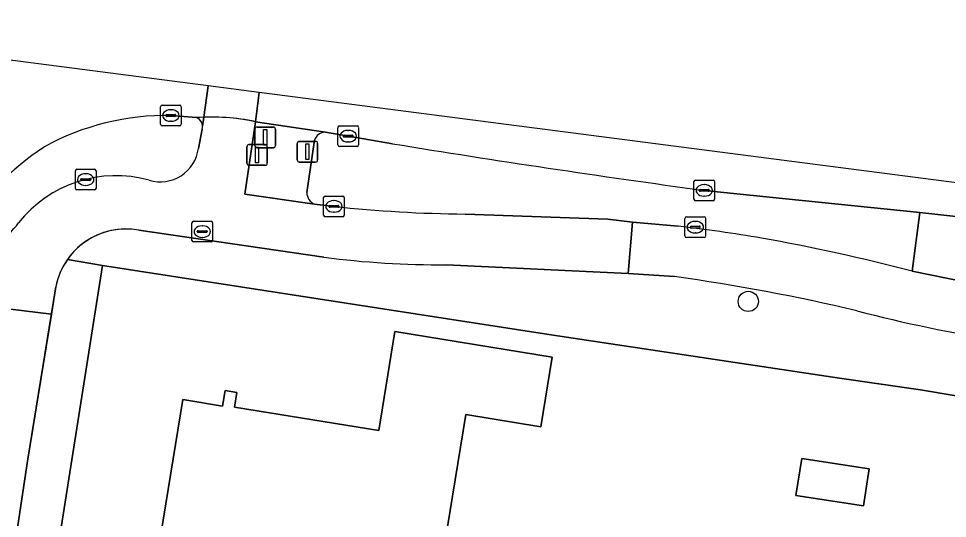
# Model space of a CAD drawing. Extents: x 161483 to 162250, y 379484 to 380833.
# Drawn here: x 161707.73 to 161752.71, y 380808.48 to 380832.67 of the extents above; entities that cross this region are included whole.
import ezdxf

# ---------------------------------------------------------------- set-up
doc = ezdxf.new("R2010")
doc.units = 0
for name, color, linetype in [('IMGEO_Berm_groen', 7, 'Continuous'), ('IMGEO_Boom', 7, 'Continuous'), ('IMGEO_Brandkraan', 7, 'Continuous'), ('IMGEO_Drukknoppaal', 7, 'Continuous'), ('IMGEO_Erf', 7, 'Continuous'), ('IMGEO_Fietspad_gesloten', 7, 'Continuous'), ('IMGEO_Fietspad_open', 7, 'Continuous'), ('IMGEO_Kolk', 7, 'Continuous'), ('IMGEO_Muur', 7, 'Continuous'), ('IMGEO_Pand', 7, 'Continuous'), ('IMGEO_Rijbaan_lokaal_gesloten', 7, 'Continuous'), ('IMGEO_Rijbaan_lokaal_open', 7, 'Continuous'), ('IMGEO_Rijbaan_regionaal_gesloten', 7, 'Continuous'), ('IMGEO_Verkeerseiland_gesloten', 7, 'Continuous'), ('IMGEO_Verkeersregelinstallatiepaal', 7, 'Continuous'), ('IMGEO_Voetpad_open', 7, 'Continuous')]:
    doc.layers.add(name, color=color, linetype=linetype)

msp = doc.modelspace()

# ---------------------------------------------------------------- linework, layer by layer
at = {"layer": 'IMGEO_Berm_groen'}
for points in [[(161725.837, 380826.617), (161722.585, 380827.174)], [(161722.06, 380826.782), (161721.691, 380824.251)], [(161751, 380820.444), (161751.38, 380823.286), (161740.936, 380824.357)], [(161722.064, 380823.691), (161723.001, 380823.584)], [(161729.349, 380823.213), (161736.261, 380822.958), (161737.464, 380822.823), (161739.672, 380822.618)]]:
    msp.add_lwpolyline(points, dxfattribs=at)
for centre, radius, start, end in [((161722.582, 380826.63), 0.544, 89.7201, 163.7748), ((161818.688, 381395.385), 576.297, 260.728275, 262.246194), ((161722.27, 380824.232), 0.579, 178.148, 249.1849), ((161729.97, 380888.332), 65.122, 263.8568, 269.45366), ((161731.758, 380752.231), 70.831, 80.28616, 83.5848), ((161726.512, 380726.388), 97.192, 75.40685, 79.8086)]:
    msp.add_arc(centre, radius, start, end, dxfattribs=at)
at = {"layer": 'IMGEO_Boom'}
msp.add_circle((161743.067, 380818.984), 0.489, dxfattribs=at)
at = {"layer": 'IMGEO_Brandkraan'}
for p, q in [((161716.125, 380821.937), (161716.125, 380822.789)), ((161716.2, 380822.863), (161717.052, 380822.863)), ((161717.126, 380822.789), (161717.126, 380821.937)), ((161716.384, 380822.357), (161716.384, 380822.369)), ((161716.822, 380822.32), (161716.424, 380822.32)), ((161716.427, 380822.406), (161716.825, 380822.406)), ((161716.613, 380822.643), (161716.638, 380822.643)), ((161716.868, 380822.369), (161716.868, 380822.357)), ((161717.052, 380821.863), (161716.2, 380821.863)), ((161716.636, 380822.083), (161716.611, 380822.083))]:
    msp.add_line(p, q, dxfattribs=at)
for points in [[(161716.125, 380821.937), (161716.125, 380822.789)], [(161716.2, 380822.863), (161717.052, 380822.863)], [(161717.126, 380822.789), (161717.126, 380821.937)], [(161717.052, 380821.863), (161716.2, 380821.863)]]:
    msp.add_lwpolyline(points, dxfattribs=at)
for centre, radius, start, end in [((161716.202, 380822.787), 0.0765, 91.552, 178.448), ((161716.202, 380822.787), 0.0765, 91.552, 178.448), ((161717.05, 380822.787), 0.0765, 1.552, 88.448), ((161717.05, 380822.787), 0.0765, 1.552, 88.448), ((161716.424, 380822.366), 0.0403, 85.8775, 175.7526), ((161716.421, 380822.356), 0.0366, 178.938, 274.7102), ((161716.825, 380822.363), 0.043, 264.8664, 352.4533), ((161716.829, 380822.368), 0.0386, 1.7309, 96.639), ((161716.202, 380821.939), 0.0765, 181.552, 268.448), ((161716.202, 380821.939), 0.0765, 181.552, 268.448), ((161717.05, 380821.939), 0.0765, 271.552, 358.448), ((161717.05, 380821.939), 0.0765, 271.552, 358.448)]:
    msp.add_arc(centre, radius, start, end, dxfattribs=at)
for centre, major_axis, ratio, start_param, end_param in [((161716.612, 380822.363), (-0.387, 0.002), 0.722429, 4.712389, 7.853982), ((161716.637, 380822.363), (-0.39, 0.002), 0.717154, 1.570796, 4.712389)]:
    msp.add_ellipse(centre, major_axis=major_axis, ratio=ratio, start_param=start_param, end_param=end_param, dxfattribs=at)
at = {"layer": 'IMGEO_Drukknoppaal'}
for p, q in [((161718.783, 380825.672), (161718.783, 380826.472)), ((161718.783, 380826.472), (161718.783, 380825.672)), ((161718.883, 380826.572), (161719.673, 380826.572)), ((161719.673, 380826.572), (161718.883, 380826.572)), ((161719.773, 380826.472), (161719.773, 380825.672)), ((161719.773, 380825.672), (161719.773, 380826.472)), ((161719.673, 380825.572), (161718.883, 380825.572)), ((161718.883, 380825.572), (161719.673, 380825.572))]:
    msp.add_line(p, q, dxfattribs=at)
msp.add_lwpolyline([(161719.203, 380826.447), (161719.353, 380826.447), (161719.353, 380825.697), (161719.203, 380825.697), (161719.203, 380826.447)], dxfattribs=at)
for centre, start, end in [((161718.883, 380826.472), 90, 180), ((161718.883, 380826.472), 90, 180), ((161719.673, 380826.472), 0, 90), ((161719.673, 380826.472), 360, 90), ((161718.883, 380825.672), 180, 270), ((161718.883, 380825.672), 180, 270), ((161719.673, 380825.672), 270, 0), ((161719.673, 380825.672), 270, 0)]:
    msp.add_arc(centre, 0.1, start, end, dxfattribs=at)
at = {"layer": 'IMGEO_Erf'}
msp.add_lwpolyline([(161802.298, 380806.133), (161751.41, 380814.705), (161747.488, 380815.262), (161733.616, 380817.357), (161711.799, 380820.724), (161708.35, 380798.946), (161709.213, 380798.69), (161708.876, 380796.137), (161713.223, 380795.43), (161716.518, 380794.894), (161715.901, 380791.097), (161720.956, 380790.275), (161726.118, 380789.436), (161725.7, 380786.865), (161720.532, 380787.67), (161720.068, 380784.817), (161718.305, 380785.103), (161718.209, 380784.511), (161719.16, 380784.357), (161720.41, 380782.623)], dxfattribs=at)
for points in [[(161729.388, 380813.507), (161728.118, 380805.698), (161722.758, 380806.57), (161721.717, 380800.168), (161721.282, 380797.492), (161715.281, 380798.469), (161715.648, 380800.726), (161713.874, 380801.015), (161714.952, 380807.645), (161714.62, 380807.699), (161715.682, 380814.23), (161717.604, 380813.918), (161717.727, 380814.671), (161718.292, 380814.579), (161718.177, 380813.871), (161725.171, 380812.733), (161725.95, 380817.525), (161733.569, 380816.286), (161733.021, 380812.916)], [(161745.375, 380809.588), (161745.653, 380811.385), (161748.919, 380810.88), (161748.642, 380809.083)]]:
    msp.add_lwpolyline(points, close=True, dxfattribs=at)
at = {"layer": 'IMGEO_Fietspad_gesloten'}
for points in [[(161719.379, 380829.094), (161716.903, 380829.415), (161716.694, 380827.9)], [(161719.203, 380827.684), (161719.379, 380829.094)], [(161716.694, 380827.9), (161716.634, 380827.465)], [(161723.001, 380823.584), (161722.064, 380823.691), (161718.684, 380824.176), (161719.203, 380827.684)], [(161716.614, 380827.32), (161716.437, 380826.39)], [(161728.447, 380820.756), (161737.255, 380820.337), (161737.464, 380822.823), (161736.261, 380822.958), (161729.349, 380823.213)], [(161739.672, 380822.618), (161737.464, 380822.823), (161737.255, 380820.337), (161739.493, 380820.185)], [(161713.554, 380822.433), (161722.508, 380821.122)], [(161804.365, 380812.235), (161803.183, 380812.392), (161801.708, 380812.617), (161796.502, 380813.413), (161788.76, 380814.556), (161783.559, 380815.336), (161780.373, 380815.84), (161774.902, 380816.657), (161769.635, 380817.438), (161758.733, 380819.073), (161756.214, 380819.476), (161753.535, 380819.931), (161751, 380820.444)], [(161703.702, 380819.055), (161705.458, 380818.834), (161709.319, 380818.367), (161709.533, 380819.684)]]:
    msp.add_lwpolyline(points, dxfattribs=at)
for centre, radius, start, end in [((161717.066, 380817.543), 10.364, 78.1013, 92.0578), ((161717.066, 380817.543), 10.364, 78.1013, 92.0578), ((161716.186, 380827.453), 0.448, 342.7542, 1.5391), ((161714.593, 380826.632), 1.86, 253.187, 352.5117), ((161712.45, 380819.047), 6.022, 74.5457, 141.6382), ((161729.97, 380888.332), 65.122, 263.8568, 269.45366), ((161705.072, 380824.745), 3.301, 275.2847, 323.5788), ((161712.936, 380819.02), 3.469, 79.7312, 145.0091), ((161731.758, 380752.231), 70.831, 80.28616, 83.5848), ((161726.512, 380726.388), 97.192, 75.40685, 79.8086), ((161712.935, 380819.025), 3.465, 145.0703, 169.0344), ((161728.191, 380864.97), 44.214, 262.6152, 270.3318), ((161726.089, 380724.289), 96.828, 76.72534, 82.04318), ((161766.089, 380886.748), 70.494, 255.40274, 261.19134)]:
    msp.add_arc(centre, radius, start, end, dxfattribs=at)
at = {"layer": 'IMGEO_Fietspad_open'}
for points in [[(161723.001, 380823.584), (161722.064, 380823.691), (161718.684, 380824.176), (161719.203, 380827.684)], [(161716.614, 380827.32), (161716.437, 380826.39)], [(161728.447, 380820.756), (161737.255, 380820.337), (161737.464, 380822.823), (161736.261, 380822.958), (161729.349, 380823.213)], [(161713.554, 380822.433), (161722.508, 380821.122)], [(161706.37, 380799.426), (161708.16, 380811.246), (161709.533, 380819.684)]]:
    msp.add_lwpolyline(points, dxfattribs=at)
msp.add_lwpolyline([(161706.37, 380799.426), (161708.16, 380811.246), (161709.319, 380818.367), (161705.458, 380818.834), (161704.994, 380816.106), (161704.279, 380811.962), (161703.816, 380808.831), (161702.74, 380801.594), (161702.513, 380800.064), (161701.888, 380796.035), (161701.03, 380790.424), (161701.04, 380786.102), (161701.042, 380785.167), (161700.866, 380780.075), (161703.875, 380779.686), (161704.009, 380780.896), (161704.125, 380783.519), (161704.217, 380785.06), (161704.73, 380788.463)], close=True, dxfattribs=at)
for centre, radius, start, end in [((161717.07, 380817.572), 10.335, 78.0901, 94.0237), ((161716.175, 380827.454), 0.459, 342.9697, 68.2658), ((161714.593, 380826.632), 1.86, 253.187, 352.5117), ((161712.45, 380819.047), 6.022, 74.5457, 141.6382), ((161729.97, 380888.332), 65.122, 263.8568, 269.45366), ((161705.072, 380824.745), 3.301, 275.2847, 323.5788), ((161712.935, 380819.023), 3.466, 79.7102, 169.0076), ((161728.191, 380864.97), 44.214, 262.6152, 270.3318)]:
    msp.add_arc(centre, radius, start, end, dxfattribs=at)
at = {"layer": 'IMGEO_Kolk'}
for p, q in [((161714.605, 380827.556), (161714.605, 380828.408)), ((161714.68, 380828.482), (161715.532, 380828.482)), ((161715.093, 380828.262), (161715.118, 380828.262)), ((161715.606, 380828.408), (161715.606, 380827.556)), ((161714.864, 380827.976), (161714.864, 380827.988)), ((161715.302, 380827.939), (161714.904, 380827.939)), ((161714.907, 380828.025), (161715.305, 380828.025)), ((161715.116, 380827.702), (161715.091, 380827.702)), ((161715.348, 380827.988), (161715.348, 380827.976)), ((161715.532, 380827.482), (161714.68, 380827.482)), ((161723.192, 380826.558), (161723.192, 380827.41)), ((161723.267, 380827.484), (161724.119, 380827.484)), ((161723.68, 380827.264), (161723.705, 380827.264)), ((161724.193, 380827.41), (161724.193, 380826.558)), ((161723.451, 380826.978), (161723.451, 380826.99)), ((161723.889, 380826.941), (161723.491, 380826.941)), ((161723.494, 380827.027), (161723.892, 380827.027)), ((161723.935, 380826.99), (161723.935, 380826.978)), ((161724.119, 380826.484), (161723.267, 380826.484)), ((161723.703, 380826.704), (161723.678, 380826.704)), ((161710.552, 380825.382), (161711.404, 380825.382)), ((161710.477, 380824.456), (161710.477, 380825.308)), ((161710.779, 380824.925), (161711.177, 380824.925)), ((161710.965, 380825.162), (161710.99, 380825.162)), ((161711.478, 380825.308), (161711.478, 380824.456)), ((161710.736, 380824.876), (161710.736, 380824.888)), ((161711.174, 380824.839), (161710.776, 380824.839)), ((161710.988, 380824.602), (161710.963, 380824.602)), ((161711.22, 380824.888), (161711.22, 380824.876)), ((161740.435, 380823.931), (161740.435, 380824.783)), ((161740.51, 380824.857), (161741.362, 380824.857)), ((161740.923, 380824.637), (161740.948, 380824.637)), ((161741.436, 380824.783), (161741.436, 380823.931)), ((161711.404, 380824.382), (161710.552, 380824.382)), ((161722.575, 380824.084), (161723.427, 380824.084)), ((161740.694, 380824.351), (161740.694, 380824.363)), ((161741.132, 380824.314), (161740.734, 380824.314)), ((161740.737, 380824.4), (161741.135, 380824.4)), ((161740.946, 380824.077), (161740.921, 380824.077)), ((161741.178, 380824.363), (161741.178, 380824.351)), ((161722.5, 380823.158), (161722.5, 380824.01)), ((161722.759, 380823.578), (161722.759, 380823.59)), ((161722.802, 380823.627), (161723.2, 380823.627)), ((161722.988, 380823.864), (161723.013, 380823.864)), ((161723.243, 380823.59), (161723.243, 380823.578)), ((161723.501, 380824.01), (161723.501, 380823.158)), ((161741.362, 380823.857), (161740.51, 380823.857)), ((161723.197, 380823.541), (161722.799, 380823.541)), ((161723.011, 380823.304), (161722.986, 380823.304)), ((161723.427, 380823.084), (161722.575, 380823.084)), ((161740.001, 380822.151), (161740.001, 380823.003)), ((161740.076, 380823.077), (161740.928, 380823.077)), ((161740.489, 380822.857), (161740.514, 380822.857)), ((161741.002, 380823.003), (161741.002, 380822.151)), ((161740.26, 380822.571), (161740.26, 380822.583)), ((161740.698, 380822.534), (161740.3, 380822.534)), ((161740.303, 380822.62), (161740.701, 380822.62)), ((161740.512, 380822.297), (161740.487, 380822.297)), ((161740.744, 380822.583), (161740.744, 380822.571)), ((161740.928, 380822.077), (161740.076, 380822.077))]:
    msp.add_line(p, q, dxfattribs=at)
for points in [[(161714.605, 380827.556), (161714.605, 380828.408)], [(161714.68, 380828.482), (161715.532, 380828.482)], [(161715.606, 380828.408), (161715.606, 380827.556)], [(161715.532, 380827.482), (161714.68, 380827.482)], [(161723.192, 380826.558), (161723.192, 380827.41)], [(161723.267, 380827.484), (161724.119, 380827.484)], [(161724.193, 380827.41), (161724.193, 380826.558)], [(161724.119, 380826.484), (161723.267, 380826.484)], [(161710.552, 380825.382), (161711.404, 380825.382)], [(161710.477, 380824.456), (161710.477, 380825.308)], [(161711.478, 380825.308), (161711.478, 380824.456)], [(161740.435, 380823.931), (161740.435, 380824.783)], [(161740.51, 380824.857), (161741.362, 380824.857)], [(161741.436, 380824.783), (161741.436, 380823.931)], [(161711.404, 380824.382), (161710.552, 380824.382)], [(161722.575, 380824.084), (161723.427, 380824.084)], [(161722.5, 380823.158), (161722.5, 380824.01)], [(161723.501, 380824.01), (161723.501, 380823.158)], [(161741.362, 380823.857), (161740.51, 380823.857)], [(161723.427, 380823.084), (161722.575, 380823.084)], [(161740.001, 380822.151), (161740.001, 380823.003)], [(161740.076, 380823.077), (161740.928, 380823.077)], [(161741.002, 380823.003), (161741.002, 380822.151)], [(161740.928, 380822.077), (161740.076, 380822.077)]]:
    msp.add_lwpolyline(points, dxfattribs=at)
for centre, radius, start, end in [((161714.682, 380828.406), 0.0765, 91.552, 178.448), ((161714.682, 380828.406), 0.0765, 91.552, 178.448), ((161715.53, 380828.406), 0.0765, 1.552, 88.448), ((161715.53, 380828.406), 0.0765, 1.552, 88.448), ((161714.904, 380827.985), 0.0403, 85.8775, 175.7526), ((161714.901, 380827.975), 0.0366, 178.938, 274.7102), ((161715.305, 380827.982), 0.043, 264.8664, 352.4533), ((161715.309, 380827.987), 0.0386, 1.7309, 96.639), ((161714.682, 380827.558), 0.0765, 181.552, 268.448), ((161714.682, 380827.558), 0.0765, 181.552, 268.448), ((161715.53, 380827.558), 0.0765, 271.552, 358.448), ((161715.53, 380827.558), 0.0765, 271.552, 358.448), ((161723.269, 380827.408), 0.0765, 91.552, 178.448), ((161723.269, 380827.408), 0.0765, 91.552, 178.448), ((161724.117, 380827.408), 0.0765, 1.552, 88.448), ((161724.117, 380827.408), 0.0765, 1.552, 88.448), ((161723.491, 380826.987), 0.0403, 85.8775, 175.7526), ((161723.488, 380826.977), 0.0366, 178.938, 274.7102), ((161723.892, 380826.984), 0.043, 264.8664, 352.4533), ((161723.896, 380826.989), 0.0386, 1.7309, 96.639), ((161723.269, 380826.56), 0.0765, 181.552, 268.448), ((161723.269, 380826.56), 0.0765, 181.552, 268.448), ((161724.117, 380826.56), 0.0765, 271.552, 358.448), ((161724.117, 380826.56), 0.0765, 271.552, 358.448), ((161710.554, 380825.306), 0.0765, 91.552, 178.448), ((161710.554, 380825.306), 0.0765, 91.552, 178.448), ((161711.402, 380825.306), 0.0765, 1.552, 88.448), ((161711.402, 380825.306), 0.0765, 1.552, 88.448), ((161710.776, 380824.885), 0.0403, 85.8775, 175.7526), ((161711.181, 380824.887), 0.0386, 1.7309, 96.639), ((161710.773, 380824.875), 0.0366, 178.938, 274.7102), ((161711.177, 380824.882), 0.043, 264.8664, 352.4533), ((161740.512, 380824.781), 0.0765, 91.552, 178.448), ((161740.512, 380824.781), 0.0765, 91.552, 178.448), ((161741.36, 380824.781), 0.0765, 1.552, 88.448), ((161741.36, 380824.781), 0.0765, 1.552, 88.448), ((161710.554, 380824.458), 0.0765, 181.552, 268.448), ((161710.554, 380824.458), 0.0765, 181.552, 268.448), ((161711.402, 380824.458), 0.0765, 271.552, 358.448), ((161711.402, 380824.458), 0.0765, 271.552, 358.448), ((161722.577, 380824.008), 0.0765, 91.552, 178.448), ((161722.577, 380824.008), 0.0765, 91.552, 178.448), ((161723.425, 380824.008), 0.0765, 1.552, 88.448), ((161723.425, 380824.008), 0.0765, 1.552, 88.448), ((161740.734, 380824.36), 0.0403, 85.8775, 175.7526), ((161740.731, 380824.35), 0.0366, 178.938, 274.7102), ((161741.135, 380824.357), 0.043, 264.8664, 352.4533), ((161741.139, 380824.362), 0.0386, 1.7309, 96.639), ((161722.799, 380823.587), 0.0403, 85.8775, 175.7526), ((161722.796, 380823.577), 0.0366, 178.938, 274.7102), ((161723.2, 380823.584), 0.043, 264.8664, 352.4533), ((161723.204, 380823.589), 0.0386, 1.7309, 96.639), ((161740.512, 380823.933), 0.0765, 181.552, 268.448), ((161740.512, 380823.933), 0.0765, 181.552, 268.448), ((161741.36, 380823.933), 0.0765, 271.552, 358.448), ((161741.36, 380823.933), 0.0765, 271.552, 358.448), ((161722.577, 380823.16), 0.0765, 181.552, 268.448), ((161722.577, 380823.16), 0.0765, 181.552, 268.448), ((161723.425, 380823.16), 0.0765, 271.552, 358.448), ((161723.425, 380823.16), 0.0765, 271.552, 358.448), ((161740.078, 380823.001), 0.0765, 91.552, 178.448), ((161740.078, 380823.001), 0.0765, 91.552, 178.448), ((161740.926, 380823.001), 0.0765, 1.552, 88.448), ((161740.926, 380823.001), 0.0765, 1.552, 88.448), ((161740.3, 380822.58), 0.0403, 85.8775, 175.7526), ((161740.297, 380822.57), 0.0366, 178.938, 274.7102), ((161740.701, 380822.577), 0.043, 264.8664, 352.4533), ((161740.705, 380822.582), 0.0386, 1.7309, 96.639), ((161740.078, 380822.153), 0.0765, 181.552, 268.448), ((161740.078, 380822.153), 0.0765, 181.552, 268.448), ((161740.926, 380822.153), 0.0765, 271.552, 358.448), ((161740.926, 380822.153), 0.0765, 271.552, 358.448)]:
    msp.add_arc(centre, radius, start, end, dxfattribs=at)
for centre, major_axis, ratio, start_param, end_param in [((161715.092, 380827.982), (-0.387, 0.002), 0.722429, 4.712389, 7.853982), ((161715.117, 380827.982), (-0.39, 0.002), 0.717154, 1.570796, 4.712389), ((161723.679, 380826.984), (-0.387, 0.002), 0.722429, 4.712389, 7.853982), ((161723.704, 380826.984), (-0.39, 0.002), 0.717154, 1.570796, 4.712389), ((161710.964, 380824.882), (-0.387, 0.002), 0.722429, 4.712389, 7.853982), ((161710.989, 380824.882), (-0.39, 0.002), 0.717154, 1.570796, 4.712389), ((161740.922, 380824.357), (-0.387, 0.002), 0.722429, 4.712389, 7.853982), ((161740.947, 380824.357), (-0.39, 0.002), 0.717154, 1.570796, 4.712389), ((161722.987, 380823.584), (-0.387, 0.002), 0.722429, 4.712389, 7.853982), ((161723.012, 380823.584), (-0.39, 0.002), 0.717154, 1.570796, 4.712389), ((161740.488, 380822.577), (-0.387, 0.002), 0.722429, 4.712389, 7.853982), ((161740.513, 380822.577), (-0.39, 0.002), 0.717154, 1.570796, 4.712389)]:
    msp.add_ellipse(centre, major_axis=major_axis, ratio=ratio, start_param=start_param, end_param=end_param, dxfattribs=at)
at = {"layer": 'IMGEO_Muur'}
for points in [[(161733.616, 380817.357), (161711.799, 380820.724)], [(161747.488, 380815.262), (161733.616, 380817.357)]]:
    msp.add_lwpolyline(points, dxfattribs=at)
at = {"layer": 'IMGEO_Pand'}
for points in [[(161729.388, 380813.507), (161733.021, 380812.916), (161733.569, 380816.286), (161725.95, 380817.525), (161725.171, 380812.733), (161718.177, 380813.871), (161718.292, 380814.579), (161717.727, 380814.671), (161717.604, 380813.918), (161715.682, 380814.23), (161714.62, 380807.699), (161714.952, 380807.645), (161713.874, 380801.015), (161715.648, 380800.726), (161715.281, 380798.469), (161721.282, 380797.492), (161721.717, 380800.168), (161722.758, 380806.57), (161728.118, 380805.698)], [(161745.653, 380811.385), (161745.375, 380809.588), (161748.642, 380809.083), (161748.919, 380810.88)]]:
    msp.add_lwpolyline(points, close=True, dxfattribs=at)
at = {"layer": 'IMGEO_Rijbaan_lokaal_gesloten'}
for points in [[(162235.883, 380761.117), (162225.793, 380762.232), (162195.841, 380761.556), (162155.522, 380766.113), (162152.312, 380766.476), (162100.246, 380775.712), (162094.38, 380775.785), (162063.3, 380779.137), (162022.247, 380782.773), (161914.65, 380797.204), (161859.959, 380804.218), (161826.791, 380811.355), (161807.579, 380816.265), (161765.369, 380823.138), (161719.379, 380829.094), (161719.203, 380827.684), (161722.585, 380827.174), (161725.837, 380826.617)], [(161740.936, 380824.357), (161751.38, 380823.286), (161756.601, 380822.704), (161759.336, 380822.371), (161770.074, 380821.187), (161770.528, 380821.15)]]:
    msp.add_lwpolyline(points, dxfattribs=at)
msp.add_arc((161818.688, 381395.385), 576.297, 260.728275, 262.246194, dxfattribs=at)
at = {"layer": 'IMGEO_Rijbaan_lokaal_open'}
msp.add_lwpolyline([(161756.601, 380822.704), (161751.38, 380823.286), (161751, 380820.444), (161753.535, 380819.931), (161756.214, 380819.476)], close=True, dxfattribs=at)
at = {"layer": 'IMGEO_Rijbaan_regionaal_gesloten'}
for points in [[(161716.634, 380827.465), (161716.694, 380827.9), (161716.903, 380829.415), (161691.737, 380832.674)], [(161715.106, 380827.982), (161716.345, 380827.881)]]:
    msp.add_lwpolyline(points, dxfattribs=at)
for centre, radius, start, end in [((161714.891, 380815.665), 12.318, 88.9986, 118.6953), ((161716.175, 380827.455), 0.459, 1.3078, 68.2685), ((161717.209, 380814.193), 14.783, 123.8422, 146.6159)]:
    msp.add_arc(centre, radius, start, end, dxfattribs=at)
at = {"layer": 'IMGEO_Verkeerseiland_gesloten'}
for points in [[(161716.345, 380827.881), (161715.106, 380827.982)], [(161716.437, 380826.39), (161716.614, 380827.32)]]:
    msp.add_lwpolyline(points, dxfattribs=at)
for centre, radius, start, end in [((161714.891, 380815.665), 12.318, 88.9986, 118.6953), ((161716.175, 380827.455), 0.459, 1.3078, 68.2685), ((161716.186, 380827.453), 0.448, 342.7542, 1.5391), ((161717.209, 380814.193), 14.783, 123.8422, 146.6159), ((161714.593, 380826.632), 1.86, 253.187, 352.5117), ((161712.45, 380819.047), 6.022, 74.5457, 141.6382), ((161705.072, 380824.745), 3.301, 275.2847, 323.5788)]:
    msp.add_arc(centre, radius, start, end, dxfattribs=at)
at = {"layer": 'IMGEO_Verkeersregelinstallatiepaal'}
for p, q in [((161719.176, 380826.525), (161719.176, 380827.325)), ((161719.176, 380827.325), (161719.176, 380826.525)), ((161719.276, 380827.425), (161720.066, 380827.425)), ((161720.066, 380827.425), (161719.276, 380827.425)), ((161720.166, 380827.325), (161720.166, 380826.525)), ((161720.166, 380826.525), (161720.166, 380827.325)), ((161721.32, 380826.73), (161722.11, 380826.73)), ((161722.11, 380826.73), (161721.32, 380826.73)), ((161720.066, 380826.425), (161719.276, 380826.425)), ((161719.276, 380826.425), (161720.066, 380826.425)), ((161721.22, 380825.83), (161721.22, 380826.63)), ((161721.22, 380826.63), (161721.22, 380825.83)), ((161722.21, 380826.63), (161722.21, 380825.83)), ((161722.21, 380825.83), (161722.21, 380826.63)), ((161722.11, 380825.73), (161721.32, 380825.73)), ((161721.32, 380825.73), (161722.11, 380825.73))]:
    msp.add_line(p, q, dxfattribs=at)
for points in [[(161719.596, 380827.3), (161719.746, 380827.3), (161719.746, 380826.55), (161719.596, 380826.55), (161719.596, 380827.3)], [(161721.64, 380826.605), (161721.79, 380826.605), (161721.79, 380825.855), (161721.64, 380825.855), (161721.64, 380826.605)]]:
    msp.add_lwpolyline(points, dxfattribs=at)
for centre, start, end in [((161719.276, 380827.325), 90, 180), ((161719.276, 380827.325), 90, 180), ((161720.066, 380827.325), 0, 90), ((161720.066, 380827.325), 360, 90), ((161721.32, 380826.63), 90, 180), ((161721.32, 380826.63), 90, 180), ((161722.11, 380826.63), 0, 90), ((161722.11, 380826.63), 360, 90), ((161719.276, 380826.525), 180, 270), ((161719.276, 380826.525), 180, 270), ((161720.066, 380826.525), 270, 0), ((161720.066, 380826.525), 270, 0), ((161721.32, 380825.83), 180, 270), ((161721.32, 380825.83), 180, 270), ((161722.11, 380825.83), 270, 0), ((161722.11, 380825.83), 270, 0)]:
    msp.add_arc(centre, 0.1, start, end, dxfattribs=at)
at = {"layer": 'IMGEO_Voetpad_open'}
for points in [[(161722.585, 380827.174), (161719.203, 380827.684), (161718.684, 380824.176), (161722.064, 380823.691)], [(161721.691, 380824.251), (161722.06, 380826.782)], [(161722.508, 380821.122), (161713.554, 380822.433)], [(161706.252, 380783.307), (161706.385, 380784.127), (161705.905, 380784.205), (161706.346, 380786.913), (161706.823, 380786.835), (161706.972, 380787.753), (161707.389, 380787.685), (161707.711, 380789.666), (161708.028, 380791.616), (161707.589, 380791.687), (161707.737, 380792.601), (161707.275, 380792.676), (161707.71, 380795.35), (161708.133, 380795.282), (161708.287, 380796.233), (161708.876, 380796.137), (161709.213, 380798.69), (161708.35, 380798.946), (161711.799, 380820.724), (161710.094, 380821.009)], [(161710.094, 380821.009), (161711.799, 380820.724), (161733.616, 380817.357), (161747.488, 380815.262), (161751.41, 380814.705), (161802.298, 380806.133), (161807.605, 380805.299)], [(161739.493, 380820.185), (161737.255, 380820.337), (161728.447, 380820.756)], [(161709.533, 380819.684), (161709.319, 380818.367), (161708.16, 380811.246), (161706.37, 380799.426), (161704.73, 380788.463), (161704.217, 380785.06), (161704.125, 380783.519), (161704.009, 380780.896), (161703.875, 380779.686), (161699.329, 380750), (161689.012, 380682.623), (161688.431, 380679.12), (161687.762, 380674.682), (161688.805, 380674.508), (161687.739, 380667.669), (161686.757, 380667.858)]]:
    msp.add_lwpolyline(points, dxfattribs=at)
for centre, radius, start, end in [((161722.582, 380826.63), 0.544, 89.7201, 163.7748), ((161722.27, 380824.232), 0.579, 178.148, 249.1849), ((161712.936, 380819.02), 3.469, 79.7312, 145.0091), ((161712.935, 380819.025), 3.465, 145.0703, 169.0344), ((161728.191, 380864.97), 44.214, 262.6152, 270.3318), ((161726.089, 380724.289), 96.828, 76.72534, 82.04318), ((161766.089, 380886.748), 70.494, 255.40274, 261.19134)]:
    msp.add_arc(centre, radius, start, end, dxfattribs=at)

doc.saveas('drawing.dxf')
